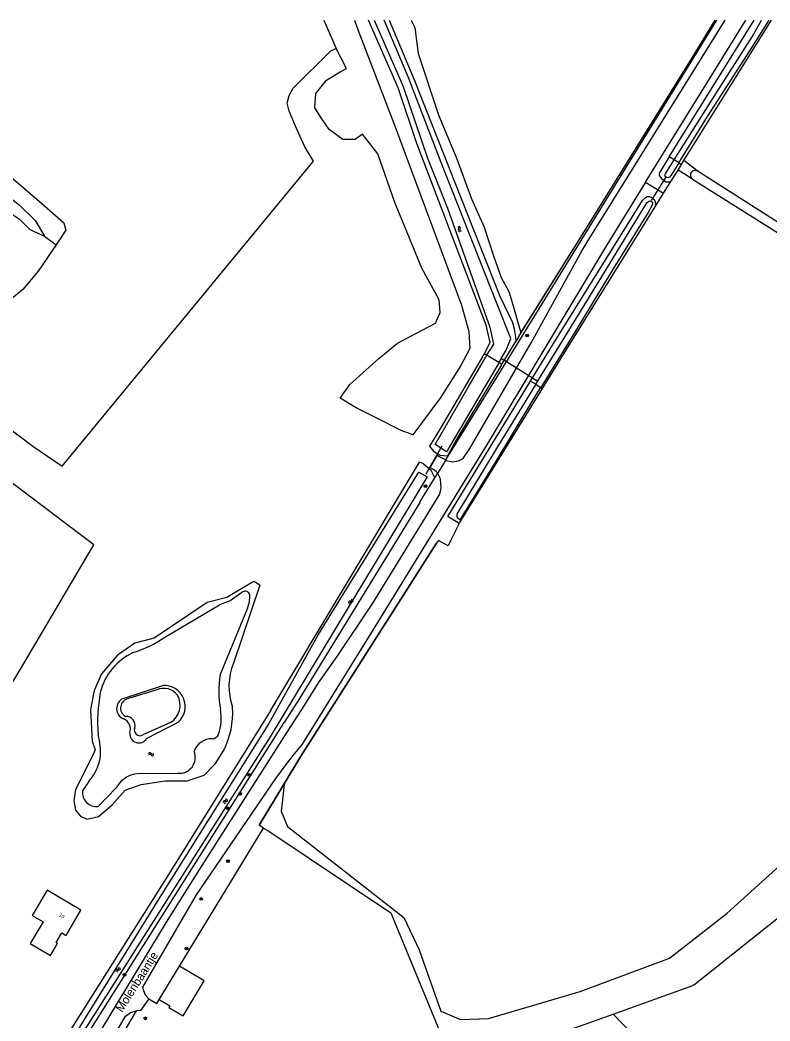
# Model space of a CAD drawing. Extents: x 136000 to 141000, y 400494 to 402006.
# Drawn here: x 139922.4 to 140142.7, y 401706 to 402000 of the extents above; entities that cross this region are included whole.
import ezdxf

# ---------------------------------------------------------------- set-up
doc = ezdxf.new("R2010")
doc.units = 0
for name, color, linetype in [('gg-afsc-erfafscheiding', 7, 'Continuous'), ('gg-afsc-hekwerk', 7, 'Continuous'), ('gg-afsc-lijn draadraster', 7, 'Continuous'), ('gg-anno-huisnummerreeks BGT', 7, 'Continuous'), ('gg-anno-openbare ruimte label', 7, 'Continuous'), ('gg-bbg-bijgebouw', 7, 'Continuous'), ('gg-bbg-hoofdgebouw', 7, 'Continuous'), ('gg-knt-bronhoudergrens', 7, 'Continuous'), ('gg-knt-onverhard', 7, 'Continuous'), ('gg-knt-verharding', 7, 'Continuous'), ('gg-kntw-bovenkant insteek waterloop', 7, 'Continuous'), ('gg-kntw-waterlijn', 7, 'Continuous'), ('gg-kwrk-duiker nz buis', 7, 'Continuous'), ('gt-grn-groengrens', 7, 'Continuous'), ('gt-grn-groengrens NZ', 7, 'Continuous'), ('gt-grn-vlakafsluiter', 7, 'Continuous'), ('gt-symb-boom', 7, 'Continuous'), ('gt-symb-watersymbool', 7, 'Continuous'), ('gx-grn-maaiveld', 7, 'Continuous')]:
    doc.layers.add(name, color=color, linetype=linetype)

# ---------------------------------------------------------------- blocks, each defined once
blk = doc.blocks.new('gt0-BOOM')
at = {"layer": 'gt-symb-boom'}
for radius in [0.4, 0.2]:
    blk.add_circle((0, 0), radius, dxfattribs=at)
blk = doc.blocks.new('gt0-WA')
at = {"layer": 'gt-symb-watersymbool'}
for centre, start, end in [((-0.32, 0.02), 28.0725, 151.9275), ((0.43, 0.42), 208.0725, 331.9275), ((-0.32, -0.43), 28.0725, 151.9275), ((0.43, -0.03), 208.0725, 331.9275)]:
    blk.add_arc(centre, 0.425, start, end, dxfattribs=at)

msp = doc.modelspace()

# ---------------------------------------------------------------- linework, layer by layer
at = {"layer": 'gg-afsc-erfafscheiding'}
for p, q in [((139969.22, 401722.15), (139993.95, 401762.69)), ((139948.76, 401695.77), (139956.61, 401709.06))]:
    msp.add_line(p, q, dxfattribs=at)
for points in [[(139993.95, 401762.69), (139995.2, 401761.93), (140031.29, 401737.78), (140046.48, 401700.98)], [(139960.21, 401712.59), (139962.53, 401711.17), (139963.26, 401712.35)]]:
    msp.add_lwpolyline(points, dxfattribs=at)
at = {"layer": 'gg-afsc-hekwerk'}
for p, q in [((140044.92, 401872.17), (140042.78, 401868.61)), ((140044.92, 401872.17), (140042.78, 401868.61)), ((139999.99, 401775.71), (139992.61, 401763.5)), ((139969.22, 401722.15), (139993.95, 401762.69))]:
    msp.add_line(p, q, dxfattribs=at)
for points in [[(140044.76, 401846.38), (140004.86, 401783.78), (139999.99, 401775.71)], [(140048.11, 401845.6), (140045.27, 401847.18), (140044.76, 401846.38)]]:
    msp.add_lwpolyline(points, dxfattribs=at)
at = {"layer": 'gg-afsc-lijn draadraster'}
msp.add_lwpolyline([(140068.89, 401907.04), (140088.62, 401938.53), (140119.52, 401988.44), (140126.61, 402000)], dxfattribs=at)
at = {"layer": 'gg-bbg-bijgebouw'}
msp.add_line((139963.26, 401712.35), (139969.22, 401722.15), dxfattribs=at)
msp.add_lwpolyline([(139963.26, 401712.35), (139966.38, 401710.5), (139966.11, 401710.03), (139970.27, 401707.53), (139976.43, 401717.78), (139969.22, 401722.15)], dxfattribs=at)
at = {"layer": 'gg-bbg-hoofdgebouw'}
msp.add_lwpolyline([(139925.4, 401728.8), (139931.33, 401725.3), (139933.42, 401728.84), (139932.99, 401729.09), (139934.65, 401731.94), (139935.96, 401731.18), (139940.28, 401738.6), (139930.31, 401744.46), (139925.95, 401737.06), (139929.15, 401735.18), (139925.4, 401728.8)], dxfattribs=at)
at = {"layer": 'gg-knt-bronhoudergrens'}
for p, q in [((140011.65, 402000), (140015.29, 401991.65)), ((140111.44, 401949.11), (140113.77, 401952.84)), ((140108.97, 401945.13), (140111.44, 401949.11)), ((139929.55, 401936.48), (139933.03, 401933.94)), ((140068.89, 401907.04), (140069.55, 401908.1)), ((140068.89, 401907.04), (140068.01, 401905.58)), ((140051.39, 401852.11), (140049.06, 401847.48))]:
    msp.add_line(p, q, dxfattribs=at)
for points in [[(140020.65, 402000), (140021.68, 401996.93), (140032.26, 401969.41), (140052.11, 401916.23), (140054.22, 401908.56), (140054.49, 401903.53), (140051.84, 401898.51), (140046.02, 401889.24), (140037.82, 401878.13), (140034.38, 401879.46), (140026.97, 401883.16), (140021.15, 401886.07), (140016.39, 401888.98), (140019.3, 401892.95), (140027.76, 401900.62), (140033.32, 401905.12), (140044.43, 401910.94), (140045.76, 401914.12), (140045.49, 401917.82), (140040.46, 401927.08), (140032.52, 401946.4), (140027.5, 401960.68), (140023, 401966.5), (140020.88, 401964.92), (140017.18, 401964.92), (140013.21, 401967.83), (140011.09, 401971), (140008.98, 401974.18), (140009.24, 401978.41), (140012.42, 401982.38), (140016.39, 401984.76), (140018.33, 401985.73), (140015.29, 401991.65)], [(140037.24, 402000), (140038.32, 401997.76), (140039.31, 401990.15), (140045.37, 401971.91), (140050.49, 401959.73), (140055.02, 401947.46), (140058.76, 401939.13), (140061.57, 401930.41), (140063.7, 401924.35), (140065.95, 401920.32), (140067.21, 401916.05), (140069.55, 401908.1)], [(140069.55, 401908.1), (140088.62, 401938.53), (140119.52, 401988.44), (140126.61, 402000)], [(139887.72, 401905.12), (139906.32, 401889.77), (139926.16, 401874.83), (139934.76, 401869), (140008.58, 401958.57), (140006.07, 401962.8), (140003.69, 401967.96), (140001.44, 401973.25), (140000.91, 401975.63), (140001.44, 401977.88), (140002.63, 401980), (140013.61, 401990.85)], [(139783.37, 401984.22), (139855.92, 401929.73), (139858.17, 401928.67), (139860.81, 401928.01), (139863.59, 401927.74), (139866.1, 401929.2), (139868.48, 401931.71), (139872.19, 401938.72), (139874.44, 401944.68), (139876.55, 401952.22), (139880.12, 401960.95), (139881.85, 401963.59), (139885.95, 401966.24), (139891.24, 401968.62), (139895.6, 401968.75), (139901.29, 401967.69), (139907.64, 401964.25), (139928.81, 401946.13), (139935.29, 401940.44), (139935.82, 401938.33), (139933.03, 401933.94)], [(139879.11, 401942.78), (139879.26, 401943.68), (139879.75, 401947.73), (139882.22, 401952.24), (139885.86, 401960.08), (139887.74, 401962.24), (139890.4, 401963.43), (139894.25, 401963.64), (139898.1, 401963.43), (139900.62, 401962.1), (139921.99, 401945.87), (139926.8, 401941.17), (139929.55, 401936.48)], [(139884.04, 401937.94), (139884.04, 401940.53), (139883.5, 401940.53), (139880.57, 401942.72), (139889.37, 401957.11), (139900.91, 401956.54), (139915.95, 401945.49), (139922.17, 401941.61), (139925.24, 401938.52), (139929.55, 401936.48)], [(139933.03, 401933.94), (139927.75, 401926.29), (139923.25, 401920.86), (139918.09, 401916.63), (139912.4, 401913.45), (139903.67, 401910.41), (139893.88, 401907.37), (139887.72, 401905.12)], [(139844.8, 401804.44), (139849.94, 401801.55), (139835.66, 401777.27), (139836.94, 401768.96), (139841.84, 401762.08), (139868.96, 401735.49), (139874.38, 401731.12), (139875.3, 401732.58), (139889.4, 401754.8), (139922.54, 401809.31), (139944.02, 401845.85), (139909.77, 401871.75), (139874.78, 401898.21), (139869.88, 401899.8), (139868.24, 401899.02)], [(139999.99, 401775.71), (140004.86, 401783.78), (140044.76, 401846.38)], [(140049.06, 401847.48), (140048.11, 401845.6), (140045.27, 401847.18), (140044.76, 401846.38)], [(140096.63, 401708.06), (140120.01, 401716.42), (140120.76, 401716.9), (140158.69, 401747.21), (140196.75, 401779.55), (140238.89, 401808.26), (140256.59, 401822.42), (140263.16, 401830.25), (140263.69, 401836.52)], [(139999.99, 401775.71), (139999.67, 401772.66), (139999.14, 401767.64), (140000.99, 401763.14), (140035.12, 401736.41), (140039.62, 401726.89), (140045.97, 401708.9), (140051.79, 401706.52), (140059.99, 401706.78), (140086.98, 401714.72), (140113.17, 401724.51), (140130.11, 401737.74), (140167.92, 401771.84), (140172.14, 401775.83)]]:
    msp.add_lwpolyline(points, dxfattribs=at)
at = {"layer": 'gg-knt-onverhard'}
for p, q in [((140121.56, 401955.55), (140117.42, 401958.72)), ((140119.92, 401953.26), (140115.69, 401955.93)), ((140047.48, 401870.79), (140046.58, 401871.21)), ((140096.63, 401708.06), (140102.19, 401702.28))]:
    msp.add_line(p, q, dxfattribs=at)
for points in [[(140047.48, 401870.79), (140047.68, 401870.61), (140049.38, 401870.2), (140051.17, 401870.52), (140052.17, 401870.99), (140052.68, 401871.43), (140054.48, 401874.15), (140072.51, 401905.19), (140087.21, 401931.82), (140089.27, 401935.23), (140129.52, 402000)], [(140106.16, 401952.37), (140125.58, 401983.83), (140135.65, 402000)], [(140106.16, 401952.37), (140094.7, 401933.82), (140059.57, 401875.44), (140027.4, 401823.11), (140005.22, 401787.33), (140002.5, 401783.97), (139999.85, 401780.56), (139997.43, 401777.28), (139974.15, 401743.1), (139958.34, 401715.93), (139958.61, 401714.95), (139959.18, 401713.68), (139960.21, 401712.59)], [(140046.58, 401871.21), (140045.92, 401871.54), (140045.38, 401871.84), (140044.92, 401872.17)], [(140047.48, 401870.79), (140045.52, 401867.61), (140045.08, 401866.9)], [(140045.08, 401866.9), (140044.61, 401867.41), (140043.88, 401867.99), (140042.78, 401868.61)], [(139960.21, 401712.59), (139957.73, 401709.09), (139956.61, 401709.06)], [(139947.17, 401696.74), (139953.39, 401707.43), (139954.88, 401708.51), (139956.61, 401709.06)], [(140049.7, 401692.64), (140085.66, 401704.14), (140096.63, 401708.06)]]:
    msp.add_lwpolyline(points, dxfattribs=at)
at = {"layer": 'gg-knt-verharding'}
msp.add_lwpolyline([(139933.2, 401685.35), (139935.93, 401686.43), (139937.22, 401688.45), (139965.43, 401735.06), (139975.18, 401750.67), (140000, 401789.46), (140006.06, 401798.93), (140010.03, 401805.39), (140015.52, 401813.04), (140026.06, 401828.73), (140045.67, 401860.74), (140046.12, 401862.62), (140045.95, 401865.19), (140045.1, 401866.86), (140045.08, 401866.9)], dxfattribs=at)
at = {"layer": 'gg-kntw-bovenkant insteek waterloop'}
for p, q in [((140113.12, 401959.78), (140138.08, 402000)), ((140117.42, 401958.72), (140143.11, 402000)), ((140116.72, 401957.59), (140117.42, 401958.72)), ((140113.77, 401952.84), (140115.69, 401955.93)), ((140115.69, 401955.93), (140116.72, 401957.59)), ((140119.92, 401953.26), (140264.83, 401862.14)), ((140064.65, 401900.02), (140068.01, 401905.58)), ((140058.72, 401902.01), (140058.33, 401901.3)), ((140059.41, 401903.26), (140058.72, 401902.01)), ((140063.97, 401898.9), (140064.65, 401900.02)), ((140063.97, 401898.9), (140063.87, 401898.73)), ((140051.39, 401852.11), (140075.85, 401891.8)), ((139996.03, 401797.32), (140039.75, 401870.15)), ((139992.82, 401834), (139985.08, 401811.14)), ((139962.58, 401803.28), (139954.29, 401800.7)), ((139966.58, 401793.66), (139958.5, 401790.06))]:
    msp.add_line(p, q, dxfattribs=at)
for points in [[(140059.41, 401903.26), (140060.51, 401905.27), (140059.32, 401910.35), (140038.97, 401963.7), (140033.43, 401980.04), (140024.77, 402000)], [(140030.83, 402000), (140038.28, 401982.27), (140048.42, 401956.47), (140063.35, 401918.94), (140067.03, 401911.14), (140067.52, 401909.28), (140067.98, 401907), (140068.01, 401905.58)], [(140113.12, 401959.78), (140110.16, 401955.01), (140110.18, 401954.31), (140110.4, 401953.93), (140110.81, 401953.44), (140111.37, 401952.92), (140112.17, 401952.45), (140113.2, 401952.44), (140113.77, 401952.84)], [(140265.89, 401863.11), (140230.2, 401886.85), (140183.53, 401916.07), (140121.56, 401955.55)], [(140072.36, 401893.95), (140079.11, 401904.98), (140105.2, 401947.02), (140106.08, 401947.87), (140106.63, 401948.14), (140107.33, 401948.17), (140107.96, 401947.85), (140108.58, 401947.28), (140108.89, 401946.89), (140109.06, 401946.23), (140108.97, 401945.13)], [(140075.85, 401891.8), (140082.92, 401903.27), (140108.97, 401945.13)], [(140058.33, 401901.3), (140045.92, 401880.18), (140042.65, 401874.86)], [(140063.87, 401898.73), (140051.01, 401877.45), (140047.96, 401871.98)], [(140051.39, 401852.11), (140048.05, 401854.21), (140072.36, 401893.95)], [(140042.65, 401874.86), (140043.8, 401873.36), (140045.16, 401872.58)], [(140045.16, 401872.58), (140045.83, 401872.2), (140047.96, 401871.98)], [(140042.55, 401868.22), (140040.71, 401869.77), (140039.75, 401870.15)], [(140044.26, 401865.57), (140043.15, 401867.72), (140042.55, 401868.22)], [(140039.8, 401858.3), (140039.96, 401858.55), (140042.84, 401863.27), (140044.26, 401865.57)], [(140039.8, 401858.3), (140004.51, 401800.77), (140000, 401793.7)], [(139992.82, 401834), (139991.11, 401835.1), (139987.07, 401832.72), (139983.12, 401830.44), (139977.32, 401828.92), (139961.8, 401818.42), (139956.12, 401816.98), (139951.02, 401813.45), (139946.32, 401807.97), (139944.17, 401803.06), (139943.05, 401797.38), (139943.58, 401788.23), (139944.43, 401785.62), (139943.9, 401784.32), (139938.68, 401774.05), (139938.22, 401770.79)], [(139996.03, 401797.32), (139965.23, 401747.77), (139929.18, 401690.68), (139929.39, 401688.54), (139931.65, 401687.22)], [(139932.73, 401686.96), (139963.69, 401736.1), (140000, 401793.7)], [(139938.22, 401770.79), (139938.68, 401767.98), (139940.12, 401766.15), (139942.01, 401765.3), (139945.47, 401766.08), (139949.46, 401769.48), (139953.24, 401773.86), (139958.01, 401775.49), (139965, 401776.6), (139971.47, 401776.54), (139976.43, 401778.24), (139979.77, 401781.63), (139982.12, 401785.36)]]:
    msp.add_lwpolyline(points, dxfattribs=at)
for centre, radius, start, end in [((140120.71, 401954.43), 1.41, 52.8901, 235.94), ((140002.04, 401804.3), 18.28, 158.0404, 199.3758), ((139964.62, 401798.76), 4.96, 36.2752, 114.3433), ((139954.7, 401797.94), 2.79, 98.521, 241.5246), ((139963.55, 401798.7), 5.88, 300.9518, 30.5737), ((139961.09, 401796.44), 23.77, 332.194, 4.3181), ((139953.53, 401792.85), 2.65, 344.8566, 93.3091), ((139957.64, 401791.51), 1.69, 157.7407, 300.5135)]:
    msp.add_arc(centre, radius, start, end, dxfattribs=at)
at = {"layer": 'gg-kntw-waterlijn'}
for p, q in [((140059.53, 401901.53), (140060.24, 401902.74)), ((140073.89, 401893.01), (140080.62, 401904.05)), ((140059.53, 401901.53), (140059.17, 401900.91)), ((140063.07, 401899.44), (140062.92, 401899.17)), ((140063.74, 401900.58), (140063.07, 401899.44)), ((139964.91, 401818.79), (139981, 401828.26)), ((139989.24, 401827.31), (139981.15, 401807.77)), ((139952.65, 401800.76), (139964.31, 401804.54)), ((139959.58, 401788.97), (139968.81, 401793.8)), ((139957.89, 401778.69), (139968.63, 401778.8)), ((139942.73, 401776.53), (139940.71, 401773.59)), ((139950.61, 401774.46), (139945.32, 401769.05))]:
    msp.add_line(p, q, dxfattribs=at)
for points in [[(140026.41, 402000), (140034.95, 401980.51), (140042.11, 401959.4), (140047.96, 401944.7), (140060.41, 401909.77), (140061.43, 401904.79), (140060.24, 401902.74)], [(140063.74, 401900.58), (140065.18, 401903.02), (140066.61, 401906.45), (140062.4, 401917.05), (140046.11, 401958.11), (140036.37, 401983.29), (140029.32, 402000)], [(140114.53, 401958.92), (140126.59, 401978.06), (140137.46, 401995.11), (140140.25, 402000)], [(140115.91, 401958.08), (140124.3, 401971.7), (140136.93, 401991.24), (140142.45, 402000)], [(140115.91, 401958.08), (140113.68, 401954.46), (140113.21, 401953.89), (140112.83, 401953.62), (140112.19, 401953.77), (140111.9, 401954.08), (140111.84, 401954.4), (140111.98, 401954.83), (140112.57, 401955.82), (140114.53, 401958.92)], [(140080.62, 401904.05), (140089.94, 401919.15), (140095.37, 401928.02), (140106.54, 401946.27), (140106.98, 401946.74), (140107.35, 401946.87), (140107.92, 401946.71), (140108.15, 401946.4), (140108.14, 401945.94), (140107.88, 401945.25), (140106.89, 401943.43), (140096.66, 401926.9), (140084.3, 401906.61), (140075.35, 401892.11)], [(140062.92, 401899.17), (140047.68, 401873.17), (140044.29, 401875.29), (140053.97, 401891.96), (140059.17, 401900.91)], [(140073.89, 401893.01), (140061.89, 401873.36), (140051.36, 401856.03), (140050.71, 401854.87), (140050.68, 401854.22), (140050.81, 401853.91), (140051.06, 401853.68), (140051.58, 401853.35), (140051.87, 401853.5), (140061.54, 401869.31), (140074.02, 401889.96), (140075.35, 401892.11)], [(140042.03, 401865.86), (140018.23, 401826.45), (139995.88, 401789.45), (139949.38, 401716.09), (139932.12, 401688.86), (139931.16, 401689.47), (139938.98, 401702.64), (139964.04, 401743.15), (139995.13, 401792.57), (140009.83, 401819.26), (140021.98, 401838.92), (140039.51, 401867.23), (140042.03, 401865.86)], [(139987.82, 401832.03), (139984.12, 401829.4), (139981, 401828.26)]]:
    msp.add_lwpolyline(points, dxfattribs=at)
for centre, radius, start, end in [((139988.56, 401830.91), 1.34, 12.0787, 123.6649), ((139980.96, 401830.65), 8.92, 338.0052, 3.4819), ((139945.5, 401846.33), 33.69, 287.5609, 305.1768), ((139962.82, 401798.42), 17.33, 114.3678, 166.5189), ((140011.46, 401803), 30.68, 171.0541, 190.3186), ((139992.68, 401793.91), 47.5, 169.6345, 184.4959), ((139964.79, 401798.43), 6.13, 310.997, 94.4668), ((139954.07, 401797.77), 3.3, 115.3766, 246.8872), ((139968.16, 401794.92), 13.36, 339.409, 11.1548), ((139951.6, 401791.73), 3.22, 339.809, 68.7136), ((139957.3, 401790.38), 2.68, 175.0483, 328.2277), ((139978.8, 401790.92), 2, 269.7391, 339.407), ((139925.43, 401784.84), 20.61, 355.3549, 15.0486), ((139978.76, 401783.35), 5.58, 89.7092, 160.3185), ((139969.18, 401783.45), 4.68, 263.3262, 22.286), ((139930.89, 401786.42), 15.43, 320.1119, 347.8393), ((139957.66, 401770.71), 7.99, 88.3855, 152.007), ((139944.88, 401773.21), 4.19, 174.7535, 276.1094)]:
    msp.add_arc(centre, radius, start, end, dxfattribs=at)
at = {"layer": 'gg-kwrk-duiker nz buis'}
for p, q in [((140107.89, 401946.95), (140112.25, 401954.04)), ((140074.5, 401893.81), (140063.74, 401900.58)), ((140041.65, 401866.7), (140046.36, 401874.9))]:
    msp.add_line(p, q, dxfattribs=at)
at = {"layer": 'gt-grn-groengrens'}
msp.add_line((140106.16, 401952.37), (140111.44, 401949.11), dxfattribs=at)
at = {"layer": 'gt-grn-groengrens NZ'}
msp.add_line((140044.26, 401865.57), (140045.08, 401866.9), dxfattribs=at)
for points in [[(140047.48, 401870.79), (140065.85, 401900.55), (140127.06, 402000)], [(139993.95, 401762.69), (139992.61, 401763.5), (139999.99, 401775.71)]]:
    msp.add_lwpolyline(points, dxfattribs=at)
at = {"layer": 'gt-grn-vlakafsluiter'}
for p, q in [((140114.53, 401958.92), (140113.12, 401959.78)), ((140115.91, 401958.08), (140114.53, 401958.92)), ((140115.91, 401958.08), (140116.72, 401957.59)), ((140058.72, 401902.01), (140059.53, 401901.53)), ((140063.07, 401899.44), (140059.53, 401901.53)), ((140063.07, 401899.44), (140063.97, 401898.9)), ((140072.36, 401893.95), (140073.89, 401893.01)), ((140073.89, 401893.01), (140075.35, 401892.11)), ((140075.35, 401892.11), (140075.85, 401891.8)), ((140044.92, 401872.17), (140045.16, 401872.58)), ((140042.78, 401868.61), (140042.55, 401868.22))]:
    msp.add_line(p, q, dxfattribs=at)
at = {"layer": 'gx-grn-maaiveld'}
msp.add_line((140015.29, 401991.65), (140013.61, 401990.85), dxfattribs=at)

# ---------------------------------------------------------------- block references
at = {"layer": 'gt-symb-boom'}
for p in [(140071.36, 401907.37), (140041.51, 401863.08), (139989.7, 401778.31), (139987.06, 401772.71), (139983.37, 401768.55), (139983.48, 401752.96), (139975.6, 401741.87), (139971.27, 401727.34), (139953.04, 401719.59), (139959.2, 401706.81)]:
    msp.add_blockref('gt0-BOOM', p, dxfattribs=at)
at = {"layer": 'gt-symb-watersymbool'}
for p, rotation in [((140051.43, 401938.64), -68.59226005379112), ((140019.52, 401829.16), 53.13010235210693), ((139982.68, 401770.55), 58.40750843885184), ((139951.19, 401721.06), 57.37496440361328)]:
    msp.add_blockref('gt0-WA', p, dxfattribs=dict(at, rotation=rotation))
msp.add_blockref('gt0-WA', (139960.84, 401784.4), dxfattribs=at)

# ---------------------------------------------------------------- texts
at = {"layer": 'gg-anno-huisnummerreeks BGT'}
msp.add_text('10', height=1, rotation=329.7, dxfattribs=at).set_placement((139933.74, 401736.86))
at = {"layer": 'gg-anno-openbare ruimte label'}
msp.add_text('Molenbaantje', height=2.5, rotation=57.7, dxfattribs=at).set_placement((139952.39, 401708.41))

doc.saveas('drawing.dxf')
